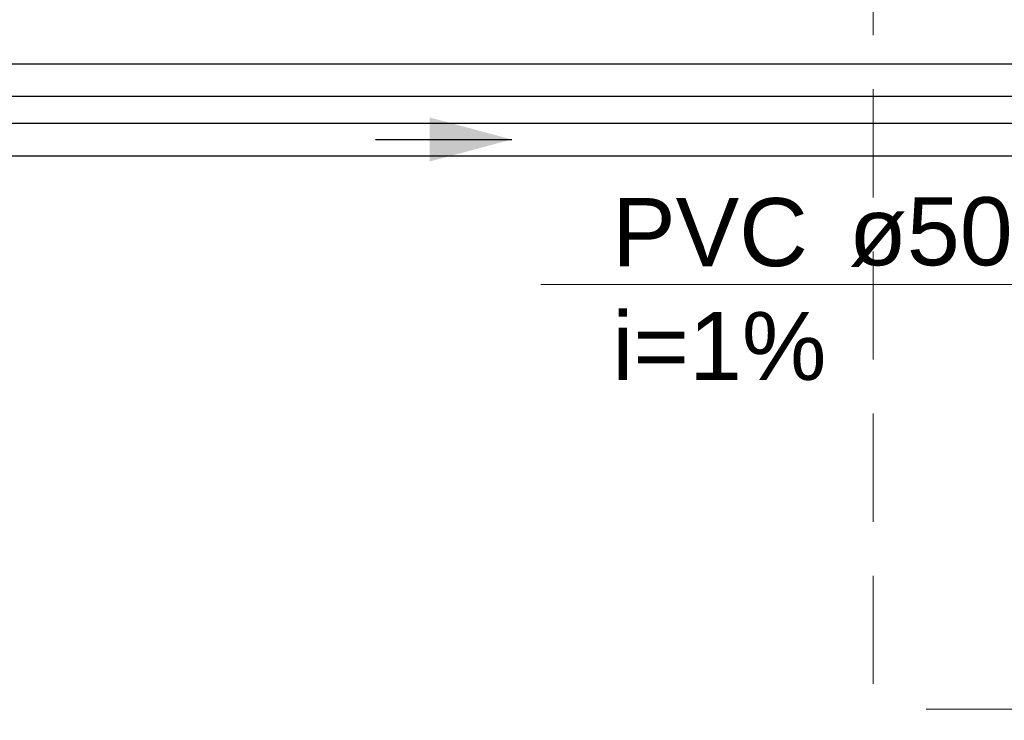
# Model space of a CAD drawing. Header units: millimetres. Extents: x 321 to 585, y -277 to 9.
# Tile 568 of 656: x 352.39 to 355.28, y -98.03 to -95.97. Entities that reach past the tile are written whole.
import ezdxf

# ---------------------------------------------------------------- set-up
doc = ezdxf.new("R2010")
doc.units = ezdxf.units.MM
doc.header["$MEASUREMENT"] = 0
doc.linetypes.add('HIDDEN2', pattern=[0.47625, 0.3175, -0.15875])
doc.linetypes.add('NULL', pattern=[0])
for name, color, linetype, lineweight in [('CV-Condutos', 1, 'Continuous', 25), ('CV-Sentido conduto', 9, 'Continuous', 30), ('CV-Textos conduto', 7, 'Continuous', 9), ('DI-Detalhes', 5, 'HIDDEN2', 9), ('TQ-Textos conduto', 7, 'Continuous', 9)]:
    doc.layers.add(name, color=color, linetype=linetype, lineweight=lineweight)
doc.styles.add('Arial', font='arial.ttf')

msp = doc.modelspace()

# ---------------------------------------------------------------- hatches: boundary and pattern name
at = {"layer": 'CV-Sentido conduto', "linetype": 'Continuous'}
msp.add_hatch(color=7, dxfattribs=at).paths.add_polyline_path([(353.8328, -96.3256), (353.5913, -96.2609), (353.5913, -96.3903)])

# ---------------------------------------------------------------- linework, layer by layer
at = {"layer": 'CV-Condutos'}
for p, q in [((350.1486, -96.1036), (362.0191, -96.1036)), ((350.1486, -96.1986), (362.0191, -96.1986)), ((345.4405, -96.2781), (361.765, -96.2781)), ((345.4405, -96.3731), (361.765, -96.3731))]:
    msp.add_line(p, q, dxfattribs=at)
at = {"layer": 'CV-Sentido conduto'}
msp.add_lwpolyline([(353.4328, -96.3256), (353.8328, -96.3256)], dxfattribs=at)
at = {"layer": 'CV-Textos conduto'}
msp.add_lwpolyline([(356.1139, -96.1511), (355.5139, -96.7511), (353.9178, -96.7511)], dxfattribs=at)
at = {"layer": 'DI-Detalhes'}
msp.add_lwpolyline([(345.6967, -92.8445), (354.8938, -92.8445), (354.8938, -98.9552), (345.6967, -98.9552), (345.6967, -92.8445)], dxfattribs=at)
at = {"layer": 'TQ-Textos conduto'}
msp.add_lwpolyline([(358.6013, -96.1985), (356.8013, -97.9985), (355.0498, -97.9985)], dxfattribs=at)

# ---------------------------------------------------------------- texts
at = {"layer": 'CV-Textos conduto', "linetype": 'NULL', "char_height": 0.2, "attachment_point": 7, "line_spacing_factor": 0.6, "style": 'Arial'}
for s, insert, width in [('PVC', (354.1278, -96.7005), 1.14939), ('ø50', (354.8225, -96.7005), 0.962805), ('i=1%', (354.1278, -97.0338), 1.257927)]:
    msp.add_mtext(s, dxfattribs=dict(at, insert=insert, width=width))

doc.saveas('drawing.dxf')
